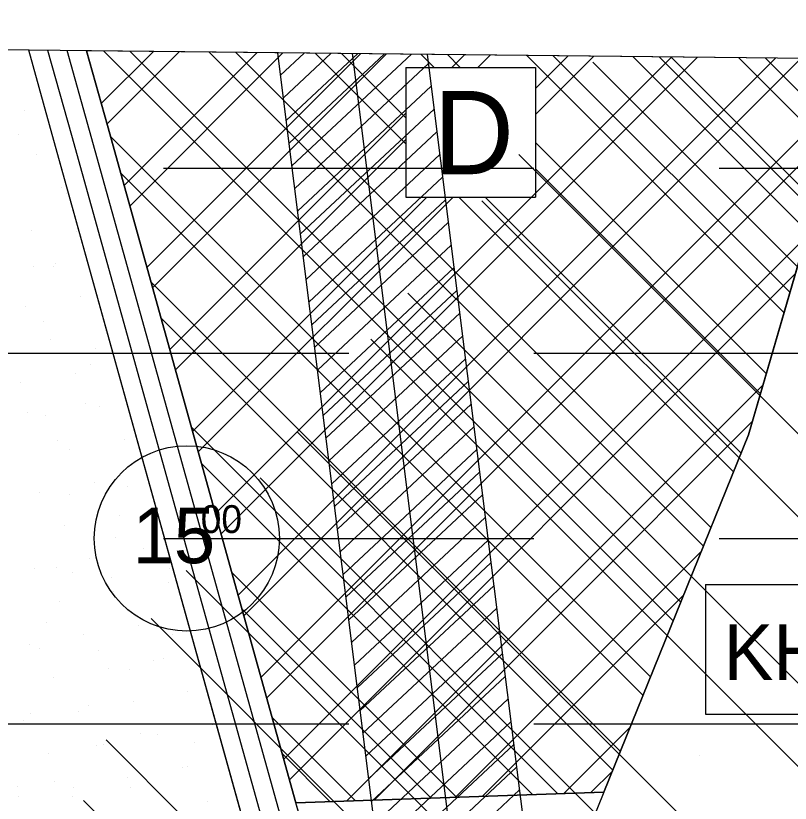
# Model space of a CAD drawing. Extents: x 419109 to 421295, y 4452223 to 4457798.
# Drawn here: x 420042.5 to 420251.6, y 4457585.4 to 4457798 of the extents above; entities that cross this region are included whole.
import ezdxf

# ---------------------------------------------------------------- set-up
doc = ezdxf.new("R2010")
doc.units = 0
for name, color, linetype in [('ADAKENARI', 7, 'Continuous'), ('KALDIRIM_FAT', 7, 'Continuous'), ('KD_DAIRE', 7, 'Continuous'), ('KD_YGEN', 7, 'Continuous'), ('PAFTALAMA', 7, 'Continuous'), ('PL_AYA_PARK_DINLENME', 7, 'Continuous'), ('PL_K_DEPOLAMA', 7, 'Continuous'), ('PL_KAMU_HİZMET_ALANI', 7, 'Continuous'), ('PL_TA_K_OTOPARK', 7, 'Continuous'), ('SEMBOL_FAT', 7, 'Continuous'), ('SN_TR_SIVILASMA', 7, 'Continuous'), ('SN_TR_TASKIN', 7, 'Continuous'), ('TA_ENH_154', 7, 'Continuous'), ('TA_ENH_KORUMA', 7, 'Continuous'), ('TA_ENH_TARAMA', 7, 'Continuous'), ('TRFAT_DEPOLAMA', 7, 'Continuous'), ('TRFAT_KHA', 7, 'Continuous'), ('TRFAT_PARKALANI', 7, 'Continuous')]:
    doc.layers.add(name, color=color, linetype=linetype)

msp = doc.modelspace()

# ---------------------------------------------------------------- linework, layer by layer
at = {"layer": 'ADAKENARI'}
for p, q in [((420052.8, 4457764.38), (420046.02, 4457788.73)), ((420067.25, 4457768.41), (420061.63, 4457788.57)), ((420269.87, 4457786.37), (420240.33, 4457684.85)), ((420118.18, 4457585.6), (420067.25, 4457768.41)), ((420131.54, 4457481.75), (420052.8, 4457764.38)), ((420240.33, 4457684.85), (420201.32, 4457588.43)), ((420201.32, 4457588.43), (420118.18, 4457585.6)), ((420201.32, 4457588.43), (420152.1, 4457466.77)), ((420152.1, 4457466.77), (420118.18, 4457585.6))]:
    msp.add_line(p, q, dxfattribs=at)
at = {"layer": 'KALDIRIM_FAT'}
for p, q in [((420057.62, 4457765.73), (420051.22, 4457788.68)), ((420062.43, 4457767.07), (420056.43, 4457788.62)), ((420141.12, 4457484.62), (420062.43, 4457767.07)), ((420136.33, 4457483.18), (420057.62, 4457765.73))]:
    msp.add_line(p, q, dxfattribs=at)
at = {"layer": 'KD_DAIRE'}
msp.add_circle((420088.7, 4457656.94), 25, dxfattribs=at)
at = {"layer": 'PAFTALAMA'}
msp.add_line((421295.36, 4457775.52), (419168.18, 4457798.01), dxfattribs=at)
at = {"layer": 'PL_AYA_PARK_DINLENME'}
msp.add_line((420046.02, 4457788.73), (419960.83, 4457789.63), dxfattribs=at)
msp.add_lwpolyline([(420164.31, 4457379.65), (420131.54, 4457481.75), (420052.8, 4457764.38), (420046.02, 4457788.73)], dxfattribs=at)
at = {"layer": 'PL_K_DEPOLAMA'}
msp.add_line((420269.87, 4457786.37), (420061.63, 4457788.57), dxfattribs=at)
msp.add_lwpolyline([(420061.63, 4457788.57), (420067.25, 4457768.41), (420118.18, 4457585.6), (420201.32, 4457588.43), (420240.33, 4457684.85), (420269.87, 4457786.37)], dxfattribs=at)
at = {"layer": 'PL_KAMU_HİZMET_ALANI'}
msp.add_lwpolyline([(420269.87, 4457786.37), (420240.33, 4457684.85), (420201.32, 4457588.43), (420152.1, 4457466.77), (420177.87, 4457386.49)], dxfattribs=at)
at = {"layer": 'PL_TA_K_OTOPARK'}
msp.add_lwpolyline([(420118.18, 4457585.6), (420201.32, 4457588.43), (420152.1, 4457466.77)], close=True, dxfattribs=at)
at = {"layer": 'SEMBOL_FAT'}
for p, q in [((420147.85, 4457784.08), (420147.85, 4457749.08)), ((420147.85, 4457784.08), (420182.85, 4457784.08)), ((420182.85, 4457784.08), (420182.85, 4457749.08)), ((420147.85, 4457749.08), (420182.85, 4457749.08)), ((420228.78, 4457644.53), (420228.78, 4457609.53)), ((420228.78, 4457644.53), (420278.25, 4457644.53)), ((420228.78, 4457609.53), (420278.25, 4457609.53))]:
    msp.add_line(p, q, dxfattribs=at)
at = {"layer": 'SN_TR_SIVILASMA'}
for p, q in [((421284.14, 4456699.66), (420198.29, 4457785.51)), ((421284.37, 4456721.88), (420219.35, 4457786.9)), ((421283.68, 4456655.22), (420178.33, 4457760.57)), ((421283.45, 4456633), (420168.35, 4457748.09)), ((421282.98, 4456588.57), (420148.4, 4457723.15)), ((421282.75, 4456566.35), (420138.42, 4457710.68)), ((421282.29, 4456521.91), (420118.46, 4457685.73)), ((421282.05, 4456499.69), (420108.49, 4457673.26)), ((421281.59, 4456455.25), (420088.53, 4457648.31)), ((421281.36, 4456433.03), (420079.09, 4457635.3)), ((421280.9, 4456388.6), (420066.93, 4457602.56)), ((421280.66, 4456366.38), (420060.85, 4457586.19))]:
    msp.add_line(p, q, dxfattribs=at)
at = {"layer": 'SN_TR_TASKIN'}
for p, q in [((420082.43, 4457756.9), (420182.43, 4457756.9)), ((420232.43, 4457756.9), (420332.43, 4457756.9)), ((420032.43, 4457706.9), (420132.43, 4457706.9)), ((420182.43, 4457706.9), (420282.43, 4457706.9)), ((420082.43, 4457656.9), (420182.43, 4457656.9)), ((420232.43, 4457656.9), (420332.43, 4457656.9)), ((420032.43, 4457606.9), (420132.43, 4457606.9)), ((420182.43, 4457606.9), (420282.43, 4457606.9))]:
    msp.add_line(p, q, dxfattribs=at)
at = {"layer": 'TA_ENH_154'}
msp.add_lwpolyline([(419862.83, 4455014.24), (420170.14, 4456613.6), (420230.68, 4456928.68), (420176.89, 4457440.84), (420133.44, 4457787.81)], dxfattribs=at)
at = {"layer": 'TA_ENH_KORUMA'}
for p, q in [((420113.36, 4457787.18), (420113.26, 4457788.02)), ((420157.02, 4457438.55), (420113.36, 4457787.18))]:
    msp.add_line(p, q, dxfattribs=at)
msp.add_lwpolyline([(420153.62, 4457787.6), (420196.76, 4457443.12), (420250.88, 4456927.82), (420189.78, 4456609.83), (419883.15, 4455014.02)], dxfattribs=at)
at = {"layer": 'TA_ENH_TARAMA'}
for p, q in [((420114.01, 4457782), (420120.37, 4457787.95)), ((420114.77, 4457775.87), (420127.61, 4457787.87)), ((420115.54, 4457769.75), (420134.85, 4457787.79)), ((420116.31, 4457763.62), (420142.1, 4457787.72)), ((420117.08, 4457757.49), (420149.34, 4457787.64)), ((420117.84, 4457751.37), (420153.94, 4457785.09)), ((420118.61, 4457745.24), (420154.7, 4457778.97)), ((420119.38, 4457739.11), (420155.47, 4457772.84)), ((420120.15, 4457732.98), (420156.24, 4457766.71)), ((420120.91, 4457726.86), (420157.01, 4457760.59)), ((420121.68, 4457720.73), (420157.77, 4457754.46)), ((420122.45, 4457714.6), (420158.54, 4457748.33)), ((420123.21, 4457708.48), (420159.31, 4457742.21)), ((420123.98, 4457702.35), (420160.07, 4457736.08)), ((420124.75, 4457696.22), (420160.84, 4457729.95)), ((420125.52, 4457690.1), (420161.61, 4457723.82)), ((420126.28, 4457683.97), (420162.38, 4457717.7)), ((420127.05, 4457677.84), (420163.14, 4457711.57)), ((420127.82, 4457671.71), (420163.91, 4457705.44)), ((420128.59, 4457665.59), (420164.68, 4457699.32)), ((420129.35, 4457659.46), (420165.45, 4457693.19)), ((420130.12, 4457653.33), (420166.21, 4457687.06)), ((420130.89, 4457647.21), (420166.98, 4457680.93)), ((420131.66, 4457641.08), (420167.75, 4457674.81)), ((420132.42, 4457634.95), (420168.52, 4457668.68)), ((420133.19, 4457628.82), (420169.28, 4457662.55)), ((420133.96, 4457622.7), (420170.05, 4457656.43)), ((420134.73, 4457616.57), (420170.82, 4457650.3)), ((420135.49, 4457610.44), (420171.58, 4457644.17)), ((420136.26, 4457604.32), (420172.35, 4457638.05)), ((420137.03, 4457598.19), (420173.12, 4457631.92)), ((420137.79, 4457592.06), (420173.89, 4457625.79)), ((420138.56, 4457585.94), (420174.65, 4457619.66)), ((420139.33, 4457579.81), (420175.42, 4457613.54)), ((420140.1, 4457573.68), (420176.19, 4457607.41)), ((420140.86, 4457567.55), (420176.96, 4457601.28)), ((420141.63, 4457561.43), (420177.72, 4457595.16)), ((420142.4, 4457555.3), (420178.49, 4457589.03))]:
    msp.add_line(p, q, dxfattribs=at)
at = {"layer": 'TRFAT_DEPOLAMA'}
for p, q in [((420065.61, 4457774.31), (420079.68, 4457788.38)), ((420066.17, 4457788.52), (420220.03, 4457634.67)), ((420067.15, 4457768.78), (420086.67, 4457788.3)), ((420071.77, 4457752.19), (420107.66, 4457788.08)), ((420073.31, 4457746.66), (420114.66, 4457788.01)), ((420073.32, 4457788.44), (420222.06, 4457639.7)), ((420077.93, 4457730.07), (420135.65, 4457787.79)), ((420079.47, 4457724.53), (420142.65, 4457787.71)), ((420094.76, 4457788.22), (420228.17, 4457654.8)), ((420101.9, 4457788.14), (420230.21, 4457659.84)), ((420123.34, 4457787.92), (420147.85, 4457763.41)), ((420130.49, 4457787.84), (420147.85, 4457770.48)), ((420151.93, 4457787.61), (420155.46, 4457784.08)), ((420159.08, 4457787.54), (420162.53, 4457784.08)), ((420096.42, 4457663.7), (420219.62, 4457786.9)), ((420097.96, 4457658.17), (420226.61, 4457786.82)), ((420102.58, 4457641.58), (420247.61, 4457786.6)), ((420104.12, 4457636.05), (420254.6, 4457786.53)), ((420160.23, 4457784.08), (420163.64, 4457787.49)), ((420167.3, 4457784.08), (420170.64, 4457787.42)), ((420180.52, 4457787.31), (420249.94, 4457717.89)), ((420182.85, 4457778.41), (420191.63, 4457787.19)), ((420182.85, 4457771.34), (420198.63, 4457787.12)), ((420187.66, 4457787.24), (420251.54, 4457723.36)), ((420209.1, 4457787.01), (420256.32, 4457739.79)), ((420216.25, 4457786.93), (420257.91, 4457745.27)), ((420237.69, 4457786.71), (420262.69, 4457761.7)), ((420244.84, 4457786.63), (420264.29, 4457767.18)), ((420108.75, 4457619.46), (420267.5, 4457778.21)), ((420084.1, 4457707.94), (420147.85, 4457771.7)), ((420110.29, 4457613.93), (420264.6, 4457768.24)), ((420068.09, 4457765.39), (420213.92, 4457619.56)), ((420085.64, 4457702.41), (420147.85, 4457764.62)), ((420182.85, 4457763.77), (420245.16, 4457701.45)), ((420182.85, 4457756.7), (420243.57, 4457695.98)), ((420070.82, 4457755.58), (420211.88, 4457614.53)), ((420090.26, 4457685.82), (420153.52, 4457749.08)), ((420091.8, 4457680.29), (420160.59, 4457749.08)), ((420162.18, 4457749.08), (420236.32, 4457674.94)), ((420169.25, 4457749.08), (420238.36, 4457679.97)), ((420114.91, 4457597.34), (420255.89, 4457738.32)), ((420116.45, 4457591.81), (420252.99, 4457728.34)), ((420079.02, 4457726.18), (420205.77, 4457599.43)), ((420081.75, 4457716.38), (420203.73, 4457594.39)), ((420131.93, 4457586.07), (420244.28, 4457698.42)), ((420139.25, 4457586.32), (420241.38, 4457688.45)), ((420089.94, 4457686.97), (420188.9, 4457588.01)), ((420092.67, 4457677.17), (420182.06, 4457587.78)), ((420161.21, 4457587.07), (420227.65, 4457653.51)), ((420100.86, 4457647.77), (420161.55, 4457587.08)), ((420168.53, 4457587.32), (420222.84, 4457641.63)), ((420103.59, 4457637.96), (420154.71, 4457586.85)), ((420111.78, 4457608.56), (420134.19, 4457586.15)), ((420190.49, 4457588.06), (420208.43, 4457606.01)), ((420114.51, 4457598.76), (420127.35, 4457585.92)), ((420197.81, 4457588.31), (420203.63, 4457594.13))]:
    msp.add_line(p, q, dxfattribs=at)
at = {"layer": 'TRFAT_KHA'}
for p, q in [((420227.1, 4457648.27), (420227.1, 4457648.27)), ((420227.1, 4457623.27), (420227.1, 4457623.27)), ((420227.1, 4457598.27), (420227.1, 4457598.27))]:
    msp.add_line(p, q, dxfattribs=at)
at = {"layer": 'TRFAT_PARKALANI'}
for p, q in [((420044.83, 4457772.37), (420044.83, 4457772.37)), ((420043.38, 4457766.03), (420043.38, 4457766.03)), ((420048.16, 4457760.67), (420048.16, 4457760.67)), ((420054.82, 4457751.69), (420054.82, 4457751.69)), ((420056.13, 4457750.07), (420056.13, 4457750.07)), ((420046.71, 4457740.11), (420046.71, 4457740.11)), ((420058.84, 4457739.84), (420058.84, 4457739.84)), ((420047.35, 4457730.2), (420047.35, 4457730.2)), ((420052.66, 4457730.38), (420052.66, 4457730.38)), ((420053.37, 4457731.13), (420053.37, 4457731.13)), ((420060.03, 4457722.15), (420060.03, 4457722.15)), ((420045.26, 4457719.54), (420045.26, 4457719.54)), ((420050.06, 4457715.6), (420050.06, 4457715.6)), ((420066.69, 4457713.17), (420066.69, 4457713.17)), ((420051.92, 4457710.56), (420051.92, 4457710.56)), ((420063.96, 4457708.08), (420063.96, 4457708.08)), ((420062.8, 4457704), (420062.8, 4457704)), ((420058.58, 4457701.58), (420058.58, 4457701.58)), ((420043.81, 4457698.98), (420043.81, 4457698.98)), ((420061.36, 4457693.3), (420061.36, 4457693.3)), ((420065.24, 4457692.6), (420065.24, 4457692.6)), ((420045.71, 4457690.98), (420045.71, 4457690.98)), ((420050.47, 4457690), (420050.47, 4457690)), ((420053.91, 4457683.49), (420053.91, 4457683.49)), ((420071.9, 4457683.62), (420071.9, 4457683.62)), ((420057.13, 4457681.02), (420057.13, 4457681.02)), ((420063.79, 4457672.04), (420063.79, 4457672.04)), ((420072.65, 4457671), (420072.65, 4457671)), ((420049.02, 4457669.43), (420049.02, 4457669.43)), ((420057.01, 4457668.68), (420057.01, 4457668.68)), ((420070.45, 4457663.06), (420070.45, 4457663.06)), ((420055.68, 4457660.45), (420055.68, 4457660.45)), ((420069.36, 4457657.29), (420069.36, 4457657.29)), ((420077.11, 4457654.08), (420077.11, 4457654.08)), ((420062.34, 4457651.47), (420062.34, 4457651.47)), ((420047.57, 4457648.87), (420047.57, 4457648.87)), ((420053.54, 4457648.99), (420053.54, 4457648.99)), ((420057.87, 4457647.65), (420057.87, 4457647.65)), ((420083.95, 4457648.7), (420083.95, 4457648.7)), ((420068.31, 4457646.38), (420068.31, 4457646.38)), ((420083.77, 4457645.1), (420083.77, 4457645.1)), ((420069, 4457642.49), (420069, 4457642.49)), ((420054.23, 4457639.89), (420054.23, 4457639.89)), ((420050.94, 4457634.21), (420050.94, 4457634.21)), ((420075.66, 4457633.51), (420075.66, 4457633.51)), ((420060.89, 4457630.91), (420060.89, 4457630.91)), ((420084.81, 4457631.09), (420084.81, 4457631.09)), ((420046.12, 4457628.3), (420046.12, 4457628.3)), ((420048.98, 4457627.13), (420048.98, 4457627.13)), ((420064.84, 4457626.69), (420064.84, 4457626.69)), ((420079.61, 4457624.08), (420079.61, 4457624.08)), ((420082.32, 4457624.53), (420082.32, 4457624.53)), ((420067.55, 4457621.93), (420067.55, 4457621.93)), ((420073.32, 4457621.45), (420073.32, 4457621.45)), ((420052.78, 4457619.32), (420052.78, 4457619.32)), ((420088.98, 4457615.55), (420088.98, 4457615.55)), ((420062.24, 4457611.91), (420062.24, 4457611.91)), ((420074.21, 4457612.95), (420074.21, 4457612.95)), ((420046.6, 4457609.59), (420046.6, 4457609.59)), ((420059.44, 4457610.34), (420059.44, 4457610.34)), ((420044.67, 4457607.74), (420044.67, 4457607.74)), ((420095.64, 4457606.57), (420095.64, 4457606.57)), ((420076.14, 4457604.39), (420076.14, 4457604.39)), ((420080.87, 4457603.97), (420080.87, 4457603.97)), ((420064.43, 4457600.94), (420064.43, 4457600.94)), ((420066.1, 4457601.36), (420066.1, 4457601.36)), ((420090.91, 4457601.78), (420090.91, 4457601.78)), ((420051.33, 4457598.76), (420051.33, 4457598.76)), ((420087.53, 4457594.99), (420087.53, 4457594.99)), ((420088.78, 4457595.26), (420088.78, 4457595.26)), ((420072.76, 4457592.38), (420072.76, 4457592.38)), ((420043.12, 4457589.9), (420043.12, 4457589.9)), ((420052.94, 4457591.3), (420052.94, 4457591.3)), ((420057.99, 4457589.78), (420057.99, 4457589.78)), ((420073.53, 4457589.61), (420073.53, 4457589.61)), ((420043.21, 4457587.18), (420043.21, 4457587.18)), ((420057.89, 4457587.29), (420057.89, 4457587.29)), ((420094.19, 4457586.01), (420094.19, 4457586.01))]:
    msp.add_line(p, q, dxfattribs=at)

# ---------------------------------------------------------------- texts
at = {"layer": 'KD_YGEN'}
for s, height, p in [('15', 15, (420074.04, 4457650.24)), ('00', 7.5, (420092.45, 4457658.4))]:
    msp.add_text(s, height=height, dxfattribs=at).set_placement(p)
at = {"layer": 'SEMBOL_FAT'}
for s, height, p in [('D', 22.5, (420155.29, 4457755.24)), ('KHA', 15, (420233.67, 4457618.76))]:
    msp.add_text(s, height=height, dxfattribs=at).set_placement(p)

doc.saveas('drawing.dxf')
